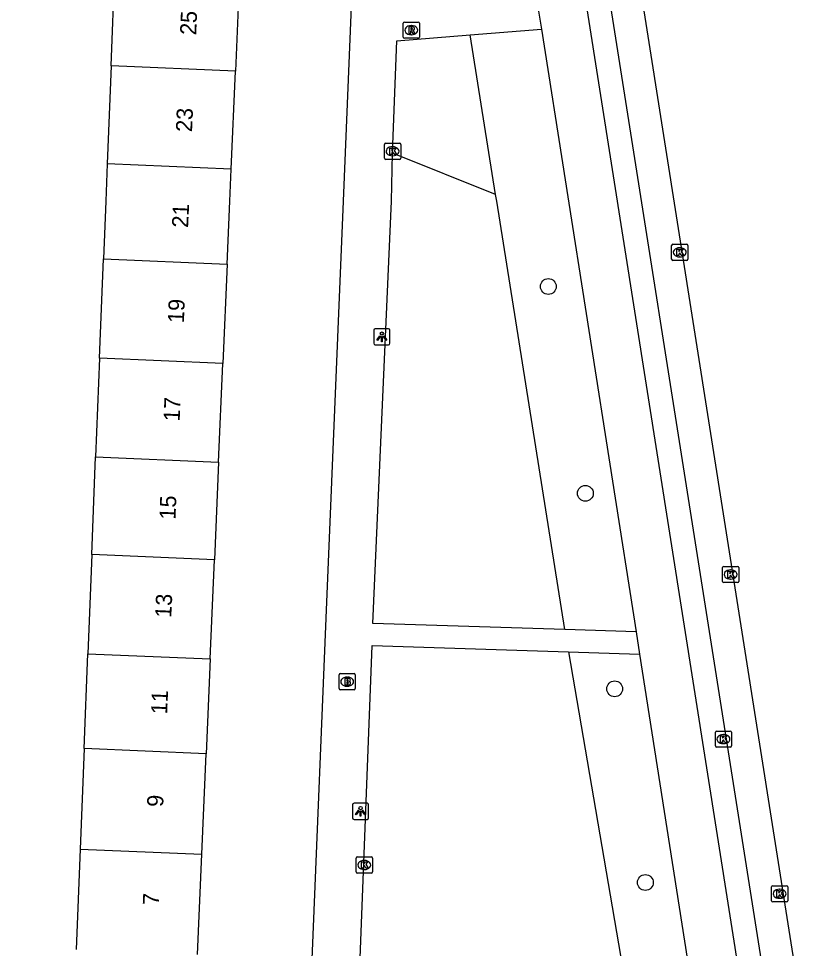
# Model space of a CAD drawing. Extents: x 160077 to 160945, y 386481 to 387498.
# Drawn here: x 160821.8 to 160870.5, y 386953.8 to 387011.3 of the extents above; entities that cross this region are included whole.
import ezdxf

# ---------------------------------------------------------------- set-up
doc = ezdxf.new("R2010")
doc.units = 0
for name, color, linetype in [('IMGEO_Boom', 7, 'Continuous'), ('IMGEO_Brandkraan', 7, 'Continuous'), ('IMGEO_Fietspad_gesloten', 7, 'Continuous'), ('IMGEO_Groenvoorziening', 7, 'Continuous'), ('IMGEO_Kolk', 7, 'Continuous'), ('IMGEO_Lichtpunt', 7, 'Continuous'), ('IMGEO_Pand', 7, 'Continuous'), ('IMGEO_Pand_nummerreeks', 7, 'Continuous'), ('IMGEO_Rijbaan_lokaal_gesloten', 7, 'Continuous'), ('IMGEO_Rioolput', 7, 'Continuous'), ('IMGEO_Voetpad_open', 7, 'Continuous')]:
    doc.layers.add(name, color=color, linetype=linetype)

msp = doc.modelspace()

# ---------------------------------------------------------------- linework, layer by layer
at = {"layer": 'IMGEO_Boom'}
for centre in [(160854.608, 386994.728), (160856.9, 386981.933), (160858.711, 386969.838), (160860.611, 386957.857)]:
    msp.add_circle(centre, 0.489, dxfattribs=at)
at = {"layer": 'IMGEO_Brandkraan'}
for p, q in [((160841.666, 386969.857), (160841.666, 386970.709)), ((160841.741, 386970.783), (160842.593, 386970.783)), ((160842.667, 386970.709), (160842.667, 386969.857)), ((160842.154, 386970.563), (160842.179, 386970.563)), ((160842.593, 386969.783), (160841.741, 386969.783)), ((160842.177, 386970.003), (160842.152, 386970.003))]:
    msp.add_line(p, q, dxfattribs=at)
for points in [[(160841.666, 386969.857), (160841.666, 386970.709)], [(160841.741, 386970.783), (160842.593, 386970.783)], [(160842.667, 386970.709), (160842.667, 386969.857)], [(160842.014, 386970.483), (160842.014, 386970.083), (160842.227, 386970.083)], [(160842.245, 386970.483), (160842.014, 386970.483)], [(160842.193, 386970.402), (160842.139, 386970.402), (160842.139, 386970.326)], [(160842.139, 386970.326), (160842.192, 386970.326)], [(160842.201, 386970.25), (160842.139, 386970.25), (160842.139, 386970.169)], [(160842.139, 386970.169), (160842.201, 386970.169)], [(160842.593, 386969.783), (160841.741, 386969.783)]]:
    msp.add_lwpolyline(points, dxfattribs=at)
for centre, radius, start, end in [((160841.743, 386970.707), 0.0765, 91.55205, 178.44795), ((160841.743, 386970.707), 0.0765, 91.55205, 178.44795), ((160842.591, 386970.707), 0.0765, 1.55205, 88.44795), ((160842.591, 386970.707), 0.0765, 1.55205, 88.44795), ((160842.194, 386970.364), 0.0379, 267.82845, 90.93552), ((160842.202, 386970.209), 0.0404, 269.87594, 90.50774), ((160842.233, 386970.334), 0.251, 268.66757, 293.53466), ((160842.249, 386970.338), 0.145, 59.4692, 91.53667), ((160842.274, 386970.385), 0.0922, 285.51372, 58.15012), ((160842.279, 386970.193), 0.105, 301.31148, 78.98903), ((160841.743, 386969.859), 0.0765, 181.55205, 268.44795), ((160841.743, 386969.859), 0.0765, 181.55205, 268.44795), ((160842.591, 386969.859), 0.0765, 271.55205, 358.44795), ((160842.591, 386969.859), 0.0765, 271.55205, 358.44795)]:
    msp.add_arc(centre, radius, start, end, dxfattribs=at)
for centre, major_axis, ratio, start_param, end_param in [((160842.153, 386970.283), (-0.387, 0.002), 0.722429, 4.712389, 7.853982), ((160842.178, 386970.283), (-0.39, 0.002), 0.717154, 1.570796, 4.712389)]:
    msp.add_ellipse(centre, major_axis=major_axis, ratio=ratio, start_param=start_param, end_param=end_param, dxfattribs=at)
at = {"layer": 'IMGEO_Fietspad_gesloten'}
for points in [[(160866.582, 386951.231), (160853.411, 387034.814), (160850.27, 387054.844), (160846.884, 387076.364), (160843.09, 387100.462), (160839.795, 387121.483), (160832.323, 387169.215), (160821.846, 387235.9)], [(160853.93, 387012.138), (160854.193, 387010.643)], [(160854.193, 387010.643), (160860.039, 386973.359)], [(160860.039, 386973.359), (160860.241, 386971.987)], [(160860.241, 386971.987), (160863.785, 386949.371)]]:
    msp.add_lwpolyline(points, dxfattribs=at)
at = {"layer": 'IMGEO_Groenvoorziening'}
for points in [[(160851.35, 387000.412), (160849.782, 387010.293)], [(160851.35, 387000.412), (160844.975, 387002.965)], [(160855.621, 386973.5), (160851.415, 387000), (160851.35, 387000.412)], [(160855.849, 386972.131), (160859.854, 386948.769)]]:
    msp.add_lwpolyline(points, dxfattribs=at)
at = {"layer": 'IMGEO_Kolk'}
for p, q in [((160844.476, 387002.667), (160844.476, 387003.519)), ((160844.551, 387003.593), (160845.403, 387003.593)), ((160845.477, 387003.519), (160845.477, 387002.667)), ((160844.964, 387003.373), (160844.989, 387003.373)), ((160845.403, 387002.593), (160844.551, 387002.593)), ((160844.987, 387002.813), (160844.962, 387002.813)), ((160862.233, 386996.414), (160862.233, 386997.266)), ((160862.308, 386997.34), (160863.16, 386997.34)), ((160862.721, 386997.12), (160862.746, 386997.12)), ((160863.234, 386997.266), (160863.234, 386996.414)), ((160862.744, 386996.56), (160862.719, 386996.56)), ((160863.16, 386996.34), (160862.308, 386996.34)), ((160865.381, 386976.486), (160865.381, 386977.338)), ((160865.456, 386977.412), (160866.308, 386977.412)), ((160865.869, 386977.192), (160865.894, 386977.192)), ((160866.382, 386977.338), (160866.382, 386976.486)), ((160866.308, 386976.412), (160865.456, 386976.412)), ((160865.892, 386976.632), (160865.867, 386976.632)), ((160864.936, 386966.304), (160864.936, 386967.156)), ((160865.011, 386967.23), (160865.863, 386967.23)), ((160865.937, 386967.156), (160865.937, 386966.304)), ((160865.424, 386967.01), (160865.449, 386967.01)), ((160865.863, 386966.23), (160865.011, 386966.23)), ((160865.447, 386966.45), (160865.422, 386966.45)), ((160842.724, 386958.518), (160842.724, 386959.37)), ((160842.799, 386959.444), (160843.651, 386959.444)), ((160843.212, 386959.224), (160843.237, 386959.224)), ((160843.725, 386959.37), (160843.725, 386958.518)), ((160843.235, 386958.664), (160843.21, 386958.664)), ((160843.651, 386958.444), (160842.799, 386958.444)), ((160868.411, 386956.735), (160868.411, 386957.587)), ((160868.486, 386957.661), (160869.338, 386957.661)), ((160868.899, 386957.441), (160868.924, 386957.441)), ((160869.412, 386957.587), (160869.412, 386956.735)), ((160868.922, 386956.881), (160868.897, 386956.881)), ((160869.338, 386956.661), (160868.486, 386956.661))]:
    msp.add_line(p, q, dxfattribs=at)
for points in [[(160844.476, 387002.667), (160844.476, 387003.519)], [(160844.551, 387003.593), (160845.403, 387003.593)], [(160845.477, 387003.519), (160845.477, 387002.667)], [(160844.797, 387003.293), (160844.92, 387003.293), (160844.92, 387003.142), (160845.05, 387003.293), (160845.214, 387003.293), (160845.068, 387003.142), (160845.221, 387002.893), (160845.069, 387002.893), (160844.984, 387003.057), (160844.92, 387002.99), (160844.92, 387002.893), (160844.797, 387002.893), (160844.797, 387003.293)], [(160845.403, 387002.593), (160844.551, 387002.593)], [(160862.233, 386996.414), (160862.233, 386997.266)], [(160862.308, 386997.34), (160863.16, 386997.34)], [(160863.234, 386997.266), (160863.234, 386996.414)], [(160862.554, 386997.04), (160862.677, 386997.04), (160862.677, 386996.889), (160862.807, 386997.04), (160862.971, 386997.04), (160862.825, 386996.889), (160862.978, 386996.64), (160862.826, 386996.64), (160862.741, 386996.804), (160862.677, 386996.737), (160862.677, 386996.64), (160862.554, 386996.64), (160862.554, 386997.04)], [(160863.16, 386996.34), (160862.308, 386996.34)], [(160865.381, 386976.486), (160865.381, 386977.338)], [(160865.456, 386977.412), (160866.308, 386977.412)], [(160865.702, 386977.112), (160865.825, 386977.112), (160865.825, 386976.961), (160865.955, 386977.112), (160866.119, 386977.112), (160865.973, 386976.961), (160866.126, 386976.712), (160865.974, 386976.712), (160865.889, 386976.876), (160865.825, 386976.809), (160865.825, 386976.712), (160865.702, 386976.712), (160865.702, 386977.112)], [(160866.382, 386977.338), (160866.382, 386976.486)], [(160866.308, 386976.412), (160865.456, 386976.412)], [(160864.936, 386966.304), (160864.936, 386967.156)], [(160865.011, 386967.23), (160865.863, 386967.23)], [(160865.937, 386967.156), (160865.937, 386966.304)], [(160865.257, 386966.93), (160865.38, 386966.93), (160865.38, 386966.779), (160865.51, 386966.93), (160865.674, 386966.93), (160865.528, 386966.779), (160865.681, 386966.53), (160865.529, 386966.53), (160865.444, 386966.694), (160865.38, 386966.627), (160865.38, 386966.53), (160865.257, 386966.53), (160865.257, 386966.93)], [(160865.863, 386966.23), (160865.011, 386966.23)], [(160842.724, 386958.518), (160842.724, 386959.37)], [(160842.799, 386959.444), (160843.651, 386959.444)], [(160843.045, 386959.144), (160843.168, 386959.144), (160843.168, 386958.993), (160843.298, 386959.144), (160843.462, 386959.144), (160843.316, 386958.993), (160843.469, 386958.744), (160843.317, 386958.744), (160843.232, 386958.908), (160843.168, 386958.841), (160843.168, 386958.744), (160843.045, 386958.744), (160843.045, 386959.144)], [(160843.725, 386959.37), (160843.725, 386958.518)], [(160843.651, 386958.444), (160842.799, 386958.444)], [(160868.411, 386956.735), (160868.411, 386957.587)], [(160868.486, 386957.661), (160869.338, 386957.661)], [(160869.412, 386957.587), (160869.412, 386956.735)], [(160868.732, 386957.361), (160868.855, 386957.361), (160868.855, 386957.21), (160868.985, 386957.361), (160869.149, 386957.361), (160869.003, 386957.21), (160869.156, 386956.961), (160869.004, 386956.961), (160868.919, 386957.125), (160868.855, 386957.058), (160868.855, 386956.961), (160868.732, 386956.961), (160868.732, 386957.361)], [(160869.338, 386956.661), (160868.486, 386956.661)]]:
    msp.add_lwpolyline(points, dxfattribs=at)
for centre, start, end in [((160844.553, 387003.517), 91.55205, 178.44795), ((160844.553, 387003.517), 91.55205, 178.44795), ((160845.401, 387003.517), 1.55205, 88.44795), ((160845.401, 387003.517), 1.55205, 88.44795), ((160844.553, 387002.669), 181.55205, 268.44795), ((160844.553, 387002.669), 181.55205, 268.44795), ((160845.401, 387002.669), 271.55205, 358.44795), ((160845.401, 387002.669), 271.55205, 358.44795), ((160862.31, 386997.264), 91.55205, 178.44795), ((160862.31, 386997.264), 91.55205, 178.44795), ((160863.158, 386997.264), 1.55205, 88.44795), ((160863.158, 386997.264), 1.55205, 88.44795), ((160862.31, 386996.416), 181.55205, 268.44795), ((160862.31, 386996.416), 181.55205, 268.44795), ((160863.158, 386996.416), 271.55205, 358.44795), ((160863.158, 386996.416), 271.55205, 358.44795), ((160865.458, 386977.336), 91.55205, 178.44795), ((160865.458, 386977.336), 91.55205, 178.44795), ((160866.306, 386977.336), 1.55205, 88.44795), ((160866.306, 386977.336), 1.55205, 88.44795), ((160865.458, 386976.488), 181.55205, 268.44795), ((160865.458, 386976.488), 181.55205, 268.44795), ((160866.306, 386976.488), 271.55205, 358.44795), ((160866.306, 386976.488), 271.55205, 358.44795), ((160865.013, 386967.154), 91.55205, 178.44795), ((160865.013, 386967.154), 91.55205, 178.44795), ((160865.861, 386967.154), 1.55205, 88.44795), ((160865.861, 386967.154), 1.55205, 88.44795), ((160865.013, 386966.306), 181.55205, 268.44795), ((160865.013, 386966.306), 181.55205, 268.44795), ((160865.861, 386966.306), 271.55205, 358.44795), ((160865.861, 386966.306), 271.55205, 358.44795), ((160842.801, 386959.368), 91.55205, 178.44795), ((160842.801, 386959.368), 91.55205, 178.44795), ((160843.649, 386959.368), 1.55205, 88.44795), ((160843.649, 386959.368), 1.55205, 88.44795), ((160842.801, 386958.52), 181.55205, 268.44795), ((160842.801, 386958.52), 181.55205, 268.44795), ((160843.649, 386958.52), 271.55205, 358.44795), ((160843.649, 386958.52), 271.55205, 358.44795), ((160868.488, 386957.585), 91.55205, 178.44795), ((160868.488, 386957.585), 91.55205, 178.44795), ((160869.336, 386957.585), 1.55205, 88.44795), ((160869.336, 386957.585), 1.55205, 88.44795), ((160868.488, 386956.737), 181.55205, 268.44795), ((160868.488, 386956.737), 181.55205, 268.44795), ((160869.336, 386956.737), 271.55205, 358.44795), ((160869.336, 386956.737), 271.55205, 358.44795)]:
    msp.add_arc(centre, 0.0765, start, end, dxfattribs=at)
for centre, major_axis, ratio, start_param, end_param in [((160844.963, 387003.093), (-0.387, 0.002), 0.722429, 4.712389, 7.853982), ((160844.988, 387003.093), (-0.39, 0.002), 0.717154, 1.570796, 4.712389), ((160862.72, 386996.84), (-0.387, 0.002), 0.722429, 4.712389, 7.853982), ((160862.745, 386996.84), (-0.39, 0.002), 0.717154, 1.570796, 4.712389), ((160865.868, 386976.912), (-0.387, 0.002), 0.722429, 4.712389, 7.853982), ((160865.893, 386976.912), (-0.39, 0.002), 0.717154, 1.570796, 4.712389), ((160865.423, 386966.73), (-0.387, 0.002), 0.722429, 4.712389, 7.853982), ((160865.448, 386966.73), (-0.39, 0.002), 0.717154, 1.570796, 4.712389), ((160843.211, 386958.944), (-0.387, 0.002), 0.722429, 4.712389, 7.853982), ((160843.236, 386958.944), (-0.39, 0.002), 0.717154, 1.570796, 4.712389), ((160868.898, 386957.161), (-0.387, 0.002), 0.722429, 4.712389, 7.853982), ((160868.923, 386957.161), (-0.39, 0.002), 0.717154, 1.570796, 4.712389)]:
    msp.add_ellipse(centre, major_axis=major_axis, ratio=ratio, start_param=start_param, end_param=end_param, dxfattribs=at)
at = {"layer": 'IMGEO_Lichtpunt'}
for p, q in [((160843.813, 386992.02), (160843.813, 386991.213)), ((160843.813, 386992.02), (160843.813, 386991.213)), ((160844.715, 386992.115), (160843.907, 386992.115)), ((160844.715, 386992.115), (160843.907, 386992.115)), ((160844.809, 386991.213), (160844.809, 386992.02)), ((160844.809, 386991.213), (160844.809, 386992.02)), ((160843.907, 386991.119), (160844.715, 386991.119)), ((160843.907, 386991.119), (160844.715, 386991.119)), ((160842.497, 386962.663), (160842.497, 386961.856)), ((160842.497, 386962.663), (160842.497, 386961.856)), ((160843.399, 386962.758), (160842.591, 386962.758)), ((160843.399, 386962.758), (160842.591, 386962.758)), ((160843.493, 386961.856), (160843.493, 386962.663)), ((160843.493, 386961.856), (160843.493, 386962.663)), ((160842.591, 386961.762), (160843.399, 386961.762)), ((160842.591, 386961.762), (160843.399, 386961.762))]:
    msp.add_line(p, q, dxfattribs=at)
for points in [[(160844.187, 386991.684), (160844.226, 386991.656), (160844.038, 386991.394), (160844, 386991.421), (160844.187, 386991.684)], [(160844.289, 386991.636), (160844.336, 386991.636), (160844.336, 386991.314), (160844.289, 386991.314), (160844.289, 386991.636)], [(160844.399, 386991.656), (160844.437, 386991.683), (160844.624, 386991.421), (160844.585, 386991.393), (160844.399, 386991.656)], [(160842.871, 386962.327), (160842.91, 386962.299), (160842.722, 386962.037), (160842.684, 386962.064), (160842.871, 386962.327)], [(160842.973, 386962.279), (160843.02, 386962.279), (160843.02, 386961.957), (160842.973, 386961.957), (160842.973, 386962.279)], [(160843.083, 386962.299), (160843.121, 386962.326), (160843.308, 386962.064), (160843.269, 386962.036), (160843.083, 386962.299)]]:
    msp.add_lwpolyline(points, dxfattribs=at)
for centre in [(160844.312, 386991.818), (160842.996, 386962.461)]:
    msp.add_circle(centre, 0.0994, dxfattribs=at)
for centre, start, end in [((160843.907, 386992.02), 90, 180), ((160843.907, 386992.02), 90, 180), ((160844.715, 386992.02), 0, 90), ((160844.715, 386992.02), 0, 90), ((160843.907, 386991.213), 180, 270), ((160843.907, 386991.213), 180, 270), ((160844.715, 386991.213), 270, 0), ((160844.715, 386991.213), 270, 360), ((160842.591, 386962.663), 90, 180), ((160842.591, 386962.663), 90, 180), ((160843.399, 386962.663), 0, 90), ((160843.399, 386962.663), 0, 90), ((160842.591, 386961.856), 180, 270), ((160842.591, 386961.856), 180, 270), ((160843.399, 386961.856), 270, 0), ((160843.399, 386961.856), 270, 360)]:
    msp.add_arc(centre, 0.0946, start, end, dxfattribs=at)
at = {"layer": 'IMGEO_Pand'}
for points in [[(160827.564, 387008.373), (160827.799, 387014.338)], [(160835.508, 387014.008), (160835.253, 387008.045)], [(160827.564, 387008.373), (160827.324, 387002.313)], [(160835.253, 387008.045), (160827.564, 387008.373)], [(160834.994, 387001.985), (160835.253, 387008.045)], [(160827.324, 387002.313), (160827.233, 387000), (160827.092, 386996.443)], [(160834.994, 387001.985), (160827.324, 387002.313)], [(160834.743, 386996.116), (160834.909, 387000), (160834.994, 387001.985)], [(160826.85, 386990.293), (160827.092, 386996.443)], [(160827.092, 386996.443), (160834.743, 386996.116)], [(160834.743, 386996.116), (160834.48, 386989.967)], [(160826.85, 386990.293), (160826.608, 386984.191)], [(160834.48, 386989.967), (160826.85, 386990.293)], [(160834.219, 386983.865), (160834.48, 386989.967)], [(160826.37, 386978.147), (160826.608, 386984.191)], [(160826.608, 386984.191), (160834.219, 386983.865)], [(160834.219, 386983.865), (160833.961, 386977.822)], [(160826.37, 386978.147), (160826.127, 386972.014)], [(160833.961, 386977.822), (160826.37, 386978.147)], [(160833.698, 386971.69), (160833.961, 386977.822)], [(160825.896, 386966.152), (160826.127, 386972.014)], [(160826.127, 386972.014), (160833.698, 386971.69)], [(160833.698, 386971.69), (160833.448, 386965.829)], [(160825.896, 386966.152), (160825.65, 386959.932)], [(160833.448, 386965.829), (160825.896, 386966.152)], [(160833.182, 386959.61), (160833.448, 386965.829)], [(160825.65, 386959.932), (160825.405, 386953.722)], [(160825.65, 386959.932), (160833.182, 386959.61)], [(160832.916, 386953.401), (160833.182, 386959.61)]]:
    msp.add_lwpolyline(points, dxfattribs=at)
at = {"layer": 'IMGEO_Rijbaan_lokaal_gesloten'}
msp.add_lwpolyline([(160845.987, 387103.977), (160850.246, 387076.971), (160853.596, 387055.675), (160856.762, 387035.598), (160870.506, 386948.376)], dxfattribs=at)
at = {"layer": 'IMGEO_Rioolput'}
for p, q in [((160845.633, 387010.158), (160845.633, 387011.01)), ((160845.708, 387011.084), (160846.56, 387011.084)), ((160846.634, 387011.01), (160846.634, 387010.158)), ((160846.144, 387010.304), (160846.119, 387010.304)), ((160846.121, 387010.864), (160846.146, 387010.864)), ((160846.56, 387010.084), (160845.708, 387010.084))]:
    msp.add_line(p, q, dxfattribs=at)
for points in [[(160845.633, 387010.158), (160845.633, 387011.01)], [(160845.708, 387011.084), (160846.56, 387011.084)], [(160846.634, 387011.01), (160846.634, 387010.158)], [(160846.222, 387010.782), (160845.97, 387010.784), (160845.97, 387010.384)], [(160845.97, 387010.384), (160846.094, 387010.384), (160846.094, 387010.546), (160846.105, 387010.546)], [(160846.148, 387010.703), (160846.094, 387010.703), (160846.094, 387010.622)], [(160846.094, 387010.622), (160846.146, 387010.622)], [(160846.152, 387010.517), (160846.223, 387010.384), (160846.363, 387010.384), (160846.298, 387010.51)], [(160846.56, 387010.084), (160845.708, 387010.084)]]:
    msp.add_lwpolyline(points, dxfattribs=at)
for centre, radius, start, end in [((160845.71, 387011.008), 0.0765, 91.55205, 178.44795), ((160845.71, 387011.008), 0.0765, 91.55205, 178.44795), ((160846.558, 387011.008), 0.0765, 1.55205, 88.44795), ((160846.558, 387011.008), 0.0765, 1.55205, 88.44795), ((160846.104, 387010.493), 0.0533, 26.02933, 88.69889), ((160846.13, 387010.811), 0.19, 274.7715, 282.96867), ((160846.154, 387010.607), 0.0964, 77.00612, 93.18647), ((160846.168, 387010.664), 0.0378, 276.66336, 79.67722), ((160846.221, 387010.672), 0.109, 350.36119, 89.41601), ((160846.219, 387010.672), 0.112, 277.58423, 350.98172), ((160846.203, 387010.457), 0.108, 29.51342, 73.79051), ((160845.71, 387010.16), 0.0765, 181.55205, 268.44795), ((160845.71, 387010.16), 0.0765, 181.55205, 268.44795), ((160846.558, 387010.16), 0.0765, 271.55205, 358.44795), ((160846.558, 387010.16), 0.0765, 271.55205, 358.44795)]:
    msp.add_arc(centre, radius, start, end, dxfattribs=at)
for centre, major_axis, ratio, start_param, end_param in [((160846.12, 387010.584), (-0.387, 0.002), 0.722429, 4.712389, 7.853982), ((160846.145, 387010.584), (-0.39, 0.002), 0.717154, 1.570796, 4.712389)]:
    msp.add_ellipse(centre, major_axis=major_axis, ratio=ratio, start_param=start_param, end_param=end_param, dxfattribs=at)
at = {"layer": 'IMGEO_Voetpad_open'}
for points in [[(160844.52, 387100.677), (160848.272, 387076.587), (160851.646, 387055.237), (160854.808, 387035.183), (160868.014, 386951.451)], [(160843.721, 387043.684), (160841.916, 387000), (160840.851, 386974.216), (160839.232, 386935.044)], [(160844.975, 387002.965), (160845.232, 387009.933), (160849.782, 387010.293)], [(160849.782, 387010.293), (160854.193, 387010.643)], [(160855.621, 386973.5), (160843.753, 386973.879), (160844.904, 387000), (160844.975, 387002.965)], [(160860.039, 386973.359), (160855.621, 386973.5)], [(160842.905, 386951.58), (160843.704, 386972.53), (160855.849, 386972.131)], [(160855.849, 386972.131), (160860.241, 386971.987)]]:
    msp.add_lwpolyline(points, dxfattribs=at)

# ---------------------------------------------------------------- texts
at = {"layer": 'IMGEO_Pand_nummerreeks'}
for s, rotation, p in [('25', 87.55173, (160832.826, 387010.264)), ('23', 87.55173, (160832.57, 387004.266)), ('21', 87.29991, (160832.325, 386998.344)), ('19', 87.55155, (160832.065, 386992.45)), ('17', 87.55155, (160831.805, 386986.372)), ('15', 87.55155, (160831.545, 386980.294)), ('13', 87.55155, (160831.285, 386974.216)), ('11', 87.55155, (160831.029, 386968.252)), ('9', 87.55155, (160830.784, 386962.52)), ('7', 87.55155, (160830.524, 386956.442))]:
    msp.add_text(s, height=1, rotation=rotation, dxfattribs=at).set_placement(p)

doc.saveas('drawing.dxf')
